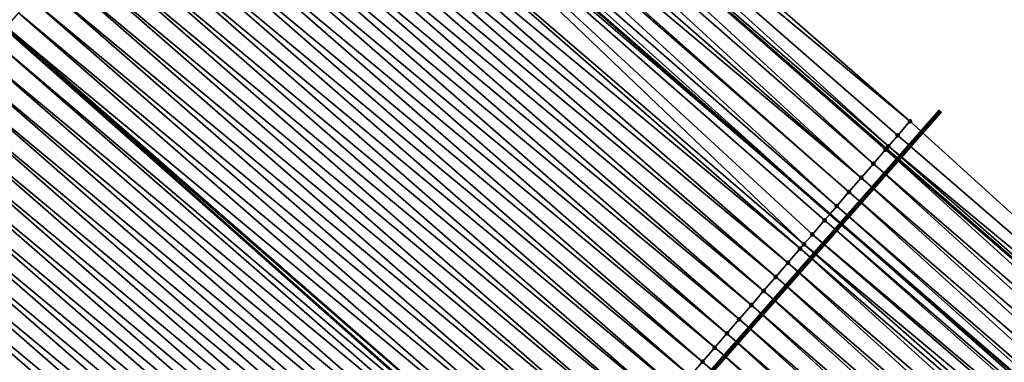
# Model space of a CAD drawing. Header units: feet. Extents: x 2007189 to 2022806, y 818621 to 837694.
# Tile 330 of 656: x 2015428 to 2015454, y 820249 to 820259. Entities that reach past the tile are written whole.
import ezdxf

# ---------------------------------------------------------------- set-up
doc = ezdxf.new("R2010")
doc.units = ezdxf.units.FT
doc.header["$MEASUREMENT"] = 0
for name, color, linetype, lineweight in [('EP_Travel Lane', 172, 'Continuous', 53), ('Notes', 102, 'Continuous', 100), ('Road Shots', 141, 'Continuous', 100), ('Road X-Section', 40, 'Continuous', 13), ('STRIPING', 60, 'Continuous', 53)]:
    doc.layers.add(name, color=color, linetype=linetype, lineweight=lineweight)
doc.layers.add('I-77-MM17-21_SB-Surface-Border', color=7, linetype='Continuous')
doc.layers.add('I-77-MM17-21_SB-Surface-TIN', color=7, linetype='Continuous')

msp = doc.modelspace()

# ---------------------------------------------------------------- linework, layer by layer
at = {"layer": 'EP_Travel Lane'}
msp.add_polyline3d([(2015389.885161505, 820305.9431912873, 254.3724983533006), (2015404.477025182, 820292.9223736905, 254.4036297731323), (2015419.46987167, 820279.6855020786, 254.4127378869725), (2015434.463940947, 820266.4500790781, 254.453842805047), (2015449.413424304, 820253.4036363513, 254.4975981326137), (2015464.557544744, 820240.3403664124, 254.586789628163), (2015479.701666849, 820227.2770950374, 254.6751473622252), (2015494.855067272, 820214.2997339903, 254.7118659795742), (2015510.046053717, 820201.2910212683, 254.8001306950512), (2015525.256119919, 820188.3278856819, 254.9221021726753), (2015540.509567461, 820175.3925680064, 255.0499853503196), (2015555.762980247, 820162.4572798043, 255.1873302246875), (2015570.975721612, 820149.5367180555, 255.3579410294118), (2015586.218726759, 820136.5902218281, 255.5578152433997), (2015601.443424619, 820123.712927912, 255.7737022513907), (2015616.741094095, 820110.8309482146, 255.9642285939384), (2015632.038367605, 820097.9493019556, 256.2039738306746)], dxfattribs=at)
at = {"layer": 'I-77-MM17-21_SB-Surface-Border', "color": 3, "linetype": 'Continuous', "lineweight": -3}
msp.add_polyline3d([(2015391.491564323, 820307.6459412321, 254.311653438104), (2015406.324404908, 820295.0145387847, 254.3249123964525), (2015421.647817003, 820282.1519945, 254.3000206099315), (2015436.640263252, 820268.914668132, 254.3083171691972), (2015451.559730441, 820255.8910784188, 254.3104001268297), (2015466.377189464, 820242.4492687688, 254.4384674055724), (2015481.521328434, 820229.3859828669, 254.5183154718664), (2015496.667202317, 820216.4149919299, 254.541724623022), (2015511.858194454, 820203.406274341, 254.6277388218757)], dxfattribs=at)
at = {"layer": 'I-77-MM17-21_SB-Surface-TIN', "color": 128, "linetype": 'Continuous', "lineweight": -3}
for points in [[(2015451.559730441, 820255.8910784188, 254.3104001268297), (2015436.640263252, 820268.914668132, 254.3083171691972), (2015436.309302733, 820268.5398813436, 254.336191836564)], [(2015450.980578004, 820255.2197838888, 254.3381721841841), (2015436.309302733, 820268.5398813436, 254.336191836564), (2015435.978343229, 820268.1650936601, 254.3630373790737)], [(2015451.233133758, 820255.5124828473, 254.3165825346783), (2015451.559730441, 820255.8910784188, 254.3104001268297), (2015436.309302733, 820268.5398813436, 254.336191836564)], [(2015450.980578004, 820255.2197838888, 254.3381721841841), (2015451.233133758, 820255.5124828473, 254.3165825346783), (2015436.309302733, 820268.5398813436, 254.336191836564)], [(2015450.579840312, 820254.7553780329, 254.3794837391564), (2015435.978343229, 820268.1650936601, 254.3630373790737), (2015435.647379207, 820267.7903099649, 254.3944675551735)], [(2015450.926695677, 820255.1573417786, 254.3439517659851), (2015450.980578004, 820255.2197838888, 254.3381721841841), (2015435.978343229, 820268.1650936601, 254.3630373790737)], [(2015450.906490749, 820255.1339272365, 254.3461577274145), (2015450.926695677, 820255.1573417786, 254.3439517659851), (2015435.978343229, 820268.1650936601, 254.3630373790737)], [(2015450.579840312, 820254.7553780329, 254.3794837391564), (2015450.906490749, 820255.1339272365, 254.3461577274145), (2015435.978343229, 820268.1650936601, 254.3630373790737)], [(2015450.253194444, 820254.3768248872, 254.4105020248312), (2015435.647379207, 820267.7903099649, 254.3944675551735), (2015435.316415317, 820267.415526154, 254.4257650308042)], [(2015450.253194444, 820254.3768248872, 254.4105020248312), (2015450.579840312, 820254.7553780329, 254.3794837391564), (2015435.647379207, 820267.7903099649, 254.3944675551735)], [(2015450.253194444, 820254.3768248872, 254.4105020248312), (2015435.316415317, 820267.415526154, 254.4257650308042), (2015435.065987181, 820267.131941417, 254.4496036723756)], [(2015449.599887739, 820253.6197315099, 254.4800983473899), (2015434.983725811, 820267.0387748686, 254.4504846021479), (2015434.654531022, 820266.6659201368, 254.4442217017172)], [(2015449.926530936, 820253.9982869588, 254.4504283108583), (2015434.985457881, 820267.0407366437, 254.4505105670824), (2015434.983725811, 820267.0387748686, 254.4504846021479)], [(2015449.599887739, 820253.6197315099, 254.4800983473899), (2015449.926530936, 820253.9982869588, 254.4504283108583), (2015434.983725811, 820267.0387748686, 254.4504846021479)], [(2015449.926530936, 820253.9982869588, 254.4504283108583), (2015435.065987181, 820267.131941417, 254.4496036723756), (2015434.985457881, 820267.0407366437, 254.4505105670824)], [(2015449.926530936, 820253.9982869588, 254.4504283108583), (2015450.253194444, 820254.3768248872, 254.4105020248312), (2015435.065987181, 820267.131941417, 254.4496036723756)], [(2015434.654531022, 820266.6659201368, 254.4442217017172), (2015434.463940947, 820266.4500790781, 254.453842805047), (2015449.413424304, 820253.4036363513, 254.4975981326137)], [(2015449.599887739, 820253.6197315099, 254.4800983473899), (2015434.654531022, 820266.6659201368, 254.4442217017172), (2015449.413424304, 820253.4036363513, 254.4975981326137)], [(2015434.380557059, 820266.2911524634, 254.4775805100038), (2015449.413424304, 820253.4036363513, 254.4975981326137), (2015434.463940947, 820266.4500790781, 254.453842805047)], [(2015448.720364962, 820252.600421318, 254.558000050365), (2015434.380557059, 820266.2911524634, 254.4775805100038), (2015433.661681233, 820265.5415317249, 254.4956034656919)], [(2015449.27324259, 820253.2411777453, 254.5107543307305), (2015449.413424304, 820253.4036363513, 254.4975981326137), (2015434.380557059, 820266.2911524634, 254.4775805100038)], [(2015448.946596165, 820252.8626250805, 254.5420541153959), (2015449.27324259, 820253.2411777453, 254.5107543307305), (2015434.380557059, 820266.2911524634, 254.4775805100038)], [(2015448.720364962, 820252.600421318, 254.558000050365), (2015448.946596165, 820252.8626250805, 254.5420541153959), (2015434.380557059, 820266.2911524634, 254.4775805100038)], [(2015448.619971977, 820252.4840532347, 254.5621253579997), (2015433.661681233, 820265.5415317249, 254.4956034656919), (2015433.330733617, 820265.166733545, 254.5103827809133)], [(2015448.619971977, 820252.4840532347, 254.5621253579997), (2015448.720364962, 820252.600421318, 254.558000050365), (2015433.661681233, 820265.5415317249, 254.4956034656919)], [(2015448.293371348, 820252.1054610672, 254.570300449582), (2015433.330733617, 820265.166733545, 254.5103827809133), (2015432.999788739, 820264.7919329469, 254.5223820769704)], [(2015448.293371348, 820252.1054610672, 254.570300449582), (2015448.619971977, 820252.4840532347, 254.5621253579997), (2015433.330733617, 820265.166733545, 254.5103827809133)], [(2015447.966768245, 820251.7268710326, 254.5797241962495), (2015432.999788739, 820264.7919329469, 254.5223820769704), (2015432.668843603, 820264.4171325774, 254.5346441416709)], [(2015447.966768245, 820251.7268710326, 254.5797241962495), (2015448.293371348, 820252.1054610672, 254.570300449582), (2015432.999788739, 820264.7919329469, 254.5223820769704)], [(2015447.640157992, 820251.3482871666, 254.5927588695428), (2015432.668843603, 820264.4171325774, 254.5346441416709), (2015432.337897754, 820264.0423328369, 254.5476294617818)], [(2015447.640157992, 820251.3482871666, 254.5927588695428), (2015447.966768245, 820251.7268710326, 254.5797241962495), (2015432.668843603, 820264.4171325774, 254.5346441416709)], [(2015447.313550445, 820250.9697009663, 254.6044271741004), (2015432.337897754, 820264.0423328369, 254.5476294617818), (2015432.006950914, 820263.6675339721, 254.5616212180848)], [(2015447.313550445, 820250.9697009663, 254.6044271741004), (2015447.640157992, 820251.3482871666, 254.5927588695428), (2015432.337897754, 820264.0423328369, 254.5476294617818)], [(2015446.986945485, 820250.5911125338, 254.6147887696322), (2015432.006950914, 820263.6675339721, 254.5616212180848), (2015431.676002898, 820263.2927361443, 254.5768053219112)], [(2015446.986945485, 820250.5911125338, 254.6147887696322), (2015447.313550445, 820250.9697009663, 254.6044271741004), (2015432.006950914, 820263.6675339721, 254.5616212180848)], [(2015446.66033055, 820250.2125327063, 254.6301876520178), (2015431.676002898, 820263.2927361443, 254.5768053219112), (2015431.345055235, 820262.917938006, 254.5916322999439)], [(2015446.66033055, 820250.2125327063, 254.6301876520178), (2015446.986945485, 820250.5911125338, 254.6147887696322), (2015431.676002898, 820263.2927361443, 254.5768053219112)], [(2015446.33372735, 820249.8339427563, 254.6396608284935), (2015431.345055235, 820262.917938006, 254.5916322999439), (2015431.01410871, 820262.5431388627, 254.6053038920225)], [(2015446.33372735, 820249.8339427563, 254.6396608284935), (2015446.66033055, 820250.2125327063, 254.6301876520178), (2015431.345055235, 820262.917938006, 254.5916322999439)], [(2015446.007113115, 820249.4553623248, 254.6547061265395), (2015431.01410871, 820262.5431388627, 254.6053038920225), (2015430.683163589, 820262.1683384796, 254.6175505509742)], [(2015446.007113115, 820249.4553623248, 254.6547061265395), (2015446.33372735, 820249.8339427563, 254.6396608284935), (2015431.01410871, 820262.5431388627, 254.6053038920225)], [(2015445.680491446, 820249.0767883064, 254.6735055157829), (2015430.683163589, 820262.1683384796, 254.6175505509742), (2015430.352218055, 820261.7935384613, 254.6302163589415)], [(2015445.680491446, 820249.0767883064, 254.6735055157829), (2015446.007113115, 820249.4553623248, 254.6547061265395), (2015430.683163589, 820262.1683384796, 254.6175505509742)], [(2015445.353885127, 820248.6982010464, 254.6845534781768), (2015430.352218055, 820261.7935384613, 254.6302163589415), (2015430.021271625, 820261.4187392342, 254.6437916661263)], [(2015445.353885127, 820248.6982010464, 254.6845534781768), (2015445.680491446, 820249.0767883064, 254.6735055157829), (2015430.352218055, 820261.7935384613, 254.6302163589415)], [(2015445.027265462, 820248.3196252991, 254.7023409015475), (2015430.021271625, 820261.4187392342, 254.6437916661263), (2015429.690325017, 820261.0439401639, 254.6575473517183)], [(2015445.027265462, 820248.3196252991, 254.7023409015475), (2015445.353885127, 820248.6982010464, 254.6845534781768), (2015430.021271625, 820261.4187392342, 254.6437916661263)], [(2015444.700658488, 820247.9410386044, 254.7137196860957), (2015429.690325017, 820261.0439401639, 254.6575473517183), (2015429.35937842, 820260.669141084, 254.6712919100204)], [(2015444.700658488, 820247.9410386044, 254.7137196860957), (2015445.027265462, 820248.3196252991, 254.7023409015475), (2015429.690325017, 820261.0439401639, 254.6575473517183)], [(2015444.374052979, 820247.5624506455, 254.7243585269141), (2015429.35937842, 820260.669141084, 254.6712919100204), (2015429.028431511, 820260.29434228, 254.6853536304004)], [(2015444.374052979, 820247.5624506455, 254.7243585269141), (2015444.700658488, 820247.9410386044, 254.7137196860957), (2015429.35937842, 820260.669141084, 254.6712919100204)], [(2015444.047442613, 820247.1838668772, 254.7374503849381), (2015429.028431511, 820260.29434228, 254.6853536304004), (2015428.697484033, 820259.9195439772, 254.6999916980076)], [(2015444.047442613, 820247.1838668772, 254.7374503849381), (2015444.374052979, 820247.5624506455, 254.7243585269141), (2015429.028431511, 820260.29434228, 254.6853536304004)], [(2015443.720833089, 820246.8052823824, 254.7501171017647), (2015428.697484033, 820259.9195439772, 254.6999916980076), (2015428.366535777, 820259.5447463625, 254.7154206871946)], [(2015443.720833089, 820246.8052823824, 254.7501171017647), (2015444.047442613, 820247.1838668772, 254.7374503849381), (2015428.697484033, 820259.9195439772, 254.6999916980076)], [(2015443.394219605, 820246.4267013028, 254.7647829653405), (2015428.366535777, 820259.5447463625, 254.7154206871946), (2015428.035587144, 820259.1699490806, 254.7312319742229)], [(2015443.394219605, 820246.4267013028, 254.7647829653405), (2015443.720833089, 820246.8052823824, 254.7501171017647), (2015428.366535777, 820259.5447463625, 254.7154206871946)], [(2015443.067600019, 820246.0481254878, 254.7825306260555), (2015428.035587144, 820259.1699490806, 254.7312319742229), (2015427.704640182, 820258.7951503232, 254.7453473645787)], [(2015443.067600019, 820246.0481254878, 254.7825306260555), (2015443.394219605, 820246.4267013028, 254.7647829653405), (2015428.035587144, 820259.1699490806, 254.7312319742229)], [(2015442.740984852, 820245.6695458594, 254.7980461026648), (2015427.704640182, 820258.7951503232, 254.7453473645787), (2015427.373694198, 820258.4203507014, 254.7584691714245)], [(2015442.740984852, 820245.6695458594, 254.7980461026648), (2015443.067600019, 820246.0481254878, 254.7825306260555), (2015427.704640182, 820258.7951503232, 254.7453473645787)], [(2015427.042747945, 820258.0455513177, 254.7718645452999), (2015442.288451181, 820245.1450277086, 254.822943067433), (2015427.338360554, 820258.3803350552, 254.7598993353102)], [(2015442.414361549, 820245.2909732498, 254.8176703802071), (2015427.373694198, 820258.4203507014, 254.7584691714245), (2015427.338360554, 820258.3803350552, 254.7598993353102)], [(2015442.414361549, 820245.2909732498, 254.8176703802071), (2015427.338360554, 820258.3803350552, 254.7598993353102), (2015442.288451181, 820245.1450277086, 254.822943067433)], [(2015442.414361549, 820245.2909732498, 254.8176703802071), (2015442.740984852, 820245.6695458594, 254.7980461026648), (2015427.373694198, 820258.4203507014, 254.7584691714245)], [(2015442.087750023, 820244.9123904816, 254.8313477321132), (2015427.042747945, 820258.0455513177, 254.7718645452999), (2015426.711797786, 820257.670755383, 254.7892246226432)], [(2015442.087750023, 820244.9123904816, 254.8313477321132), (2015442.288451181, 820245.1450277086, 254.822943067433), (2015427.042747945, 820258.0455513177, 254.7718645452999)], [(2015441.761140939, 820244.5338056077, 254.8437924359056), (2015426.711797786, 820257.670755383, 254.7892246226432), (2015426.380852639, 820257.2959550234, 254.8014982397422)], [(2015441.761140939, 820244.5338056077, 254.8437924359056), (2015442.087750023, 820244.9123904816, 254.8313477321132), (2015426.711797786, 820257.670755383, 254.7892246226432)], [(2015441.434531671, 820244.1552208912, 254.8563293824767), (2015426.380852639, 820257.2959550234, 254.8014982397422), (2015426.049899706, 820256.9211615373, 254.8216731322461)], [(2015441.434531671, 820244.1552208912, 254.8563293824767), (2015441.761140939, 820244.5338056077, 254.8437924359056), (2015426.380852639, 820257.2959550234, 254.8014982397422)], [(2015441.107922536, 820243.7766360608, 254.8687995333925), (2015426.049899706, 820256.9211615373, 254.8216731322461), (2015425.718951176, 820256.546364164, 254.8373797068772)], [(2015441.107922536, 820243.7766360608, 254.8687995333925), (2015441.434531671, 820244.1552208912, 254.8563293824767), (2015426.049899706, 820256.9211615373, 254.8216731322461)], [(2015440.781310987, 820243.3980533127, 254.8824886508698), (2015425.718951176, 820256.546364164, 254.8373797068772), (2015425.388001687, 820256.1715676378, 254.8540601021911)], [(2015440.781310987, 820243.3980533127, 254.8824886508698), (2015441.107922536, 820243.7766360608, 254.8687995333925), (2015425.718951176, 820256.546364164, 254.8373797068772)], [(2015440.454704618, 820243.0194660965, 254.8935621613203), (2015425.388001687, 820256.1715676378, 254.8540601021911), (2015425.057054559, 820255.7967690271, 254.8683440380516)], [(2015440.454704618, 820243.0194660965, 254.8935621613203), (2015440.781310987, 820243.3980533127, 254.8824886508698), (2015425.388001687, 820256.1715676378, 254.8540601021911)], [(2015466.377189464, 820242.4492687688, 254.4384674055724), (2015451.559730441, 820255.8910784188, 254.3104001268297), (2015451.233133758, 820255.5124828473, 254.3165825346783)], [(2015440.128092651, 820242.6408837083, 254.9074620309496), (2015425.057054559, 820255.7967690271, 254.8683440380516), (2015424.726104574, 820255.4219729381, 254.8855268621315)], [(2015440.128092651, 820242.6408837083, 254.9074620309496), (2015440.454704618, 820243.0194660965, 254.8935621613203), (2015425.057054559, 820255.7967690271, 254.8683440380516)], [(2015439.801485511, 820242.2622971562, 254.918924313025), (2015424.726104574, 820255.4219729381, 254.8855268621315), (2015424.395156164, 820255.0471754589, 254.9011113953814)], [(2015439.801485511, 820242.2622971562, 254.918924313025), (2015440.128092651, 820242.6408837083, 254.9074620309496), (2015424.726104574, 820255.4219729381, 254.8855268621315)], [(2015466.377189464, 820242.4492687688, 254.4384674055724), (2015451.233133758, 820255.5124828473, 254.3165825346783), (2015450.980578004, 820255.2197838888, 254.3381721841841)], [(2015465.723915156, 820241.6921474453, 254.4917042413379), (2015450.906490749, 820255.1339272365, 254.3461577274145), (2015450.579840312, 820254.7553780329, 254.3794837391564)], [(2015466.050555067, 820242.070705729, 254.4636938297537), (2015450.926695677, 820255.1573417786, 254.3439517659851), (2015450.906490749, 820255.1339272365, 254.3461577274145)], [(2015465.723915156, 820241.6921474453, 254.4917042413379), (2015466.050555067, 820242.070705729, 254.4636938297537), (2015450.906490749, 820255.1339272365, 254.3461577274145)], [(2015466.050555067, 820242.070705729, 254.4636938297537), (2015450.980578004, 820255.2197838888, 254.3381721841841), (2015450.926695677, 820255.1573417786, 254.3439517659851)], [(2015466.050555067, 820242.070705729, 254.4636938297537), (2015466.377189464, 820242.4492687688, 254.4384674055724), (2015450.980578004, 820255.2197838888, 254.3381721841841)], [(2015439.474878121, 820241.8837108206, 254.9305134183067), (2015424.395156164, 820255.0471754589, 254.9011113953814), (2015424.064207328, 820254.6723783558, 254.9171286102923)], [(2015439.474878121, 820241.8837108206, 254.9305134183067), (2015439.801485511, 820242.2622971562, 254.918924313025), (2015424.395156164, 820255.0471754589, 254.9011113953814)], [(2015439.148254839, 820241.5051381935, 254.950127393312), (2015424.064207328, 820254.6723783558, 254.9171286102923), (2015423.73325888, 820254.2975809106, 254.932752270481)], [(2015439.148254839, 820241.5051381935, 254.950127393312), (2015439.474878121, 820241.8837108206, 254.9305134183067), (2015424.064207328, 820254.6723783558, 254.9171286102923)], [(2015465.397268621, 820241.3135948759, 254.5230599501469), (2015450.579840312, 820254.7553780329, 254.3794837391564), (2015450.253194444, 820254.3768248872, 254.4105020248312)], [(2015465.397268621, 820241.3135948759, 254.5230599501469), (2015465.723915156, 820241.6921474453, 254.4917042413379), (2015450.579840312, 820254.7553780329, 254.3794837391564)], [(2015438.821645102, 820241.1265538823, 254.9629014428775), (2015423.73325888, 820254.2975809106, 254.932752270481), (2015423.402309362, 820253.92278441, 254.9494619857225)], [(2015438.821645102, 820241.1265538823, 254.9629014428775), (2015439.148254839, 820241.5051381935, 254.950127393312), (2015423.73325888, 820254.2975809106, 254.932752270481)], [(2015465.070622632, 820240.9350418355, 254.5541399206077), (2015450.253194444, 820254.3768248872, 254.4105020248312), (2015449.926530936, 820253.9982869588, 254.4504283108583)], [(2015465.070622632, 820240.9350418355, 254.5541399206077), (2015465.397268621, 820241.3135948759, 254.5230599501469), (2015450.253194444, 820254.3768248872, 254.4105020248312)], [(2015438.495047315, 820240.7479592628, 254.9696411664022), (2015423.402309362, 820253.92278441, 254.9494619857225), (2015423.071362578, 820253.5479854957, 254.9633968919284)], [(2015438.495047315, 820240.7479592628, 254.9696411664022), (2015438.821645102, 820241.1265538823, 254.9629014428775), (2015423.402309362, 820253.92278441, 254.9494619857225)], [(2015464.74399947, 820240.556469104, 254.5736927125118), (2015449.926530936, 820253.9982869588, 254.4504283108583), (2015449.599887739, 820253.6197315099, 254.4800983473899)], [(2015464.74399947, 820240.556469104, 254.5736927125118), (2015465.070622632, 820240.9350418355, 254.5541399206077), (2015449.926530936, 820253.9982869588, 254.4504283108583)], [(2015438.168440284, 820240.369372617, 254.9810486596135), (2015423.071362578, 820253.5479854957, 254.9633968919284), (2015422.740412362, 820253.1731896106, 254.9808141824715)], [(2015438.168440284, 820240.369372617, 254.9810486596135), (2015438.495047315, 820240.7479592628, 254.9696411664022), (2015423.071362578, 820253.5479854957, 254.9633968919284)], [(2015449.599887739, 820253.6197315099, 254.4800983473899), (2015449.413424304, 820253.4036363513, 254.4975981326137), (2015464.557544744, 820240.3403664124, 254.586789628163)], [(2015464.74399947, 820240.556469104, 254.5736927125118), (2015449.599887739, 820253.6197315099, 254.4800983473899), (2015464.557544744, 820240.3403664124, 254.586789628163)], [(2015464.259898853, 820239.9953795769, 254.6045519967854), (2015449.27324259, 820253.2411777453, 254.5107543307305), (2015448.946596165, 820252.8626250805, 254.5420541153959)], [(2015464.417369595, 820240.1779021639, 254.5966357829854), (2015449.413424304, 820253.4036363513, 254.4975981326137), (2015449.27324259, 820253.2411777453, 254.5107543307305)], [(2015464.259898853, 820239.9953795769, 254.6045519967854), (2015464.417369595, 820240.1779021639, 254.5966357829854), (2015449.27324259, 820253.2411777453, 254.5107543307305)], [(2015464.417369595, 820240.1779021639, 254.5966357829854), (2015464.557544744, 820240.3403664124, 254.586789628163), (2015449.413424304, 820253.4036363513, 254.4975981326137)], [(2015437.841825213, 820239.9907929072, 254.9965163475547), (2015422.740412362, 820253.1731896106, 254.9808141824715), (2015422.409465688, 820252.7983905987, 254.994636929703)], [(2015437.841825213, 820239.9907929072, 254.9965163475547), (2015438.168440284, 820240.369372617, 254.9810486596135), (2015422.740412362, 820253.1731896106, 254.9808141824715)], [(2015437.515206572, 820239.6122162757, 255.0137862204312), (2015422.409465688, 820252.7983905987, 254.994636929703), (2015422.078517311, 820252.4235930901, 255.0101878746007)], [(2015437.515206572, 820239.6122162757, 255.0137862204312), (2015437.841825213, 820239.9907929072, 254.9965163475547), (2015422.409465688, 820252.7983905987, 254.994636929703)], [(2015464.0907582, 820239.7993192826, 254.6102470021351), (2015448.946596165, 820252.8626250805, 254.5420541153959), (2015448.720364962, 820252.600421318, 254.558000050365)], [(2015464.0907582, 820239.7993192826, 254.6102470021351), (2015464.259898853, 820239.9953795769, 254.6045519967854), (2015448.946596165, 820252.8626250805, 254.5420541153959)], [(2015463.437569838, 820239.0421238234, 254.620085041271), (2015448.619971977, 820252.4840532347, 254.5621253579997), (2015448.293371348, 820252.1054610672, 254.570300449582)], [(2015463.764161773, 820239.4207234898, 254.6162998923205), (2015448.720364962, 820252.600421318, 254.558000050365), (2015448.619971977, 820252.4840532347, 254.5621253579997)], [(2015463.437569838, 820239.0421238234, 254.620085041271), (2015463.764161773, 820239.4207234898, 254.6162998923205), (2015448.619971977, 820252.4840532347, 254.5621253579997)], [(2015463.764161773, 820239.4207234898, 254.6162998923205), (2015464.0907582, 820239.7993192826, 254.6102470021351), (2015448.720364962, 820252.600421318, 254.558000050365)], [(2015437.188604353, 820239.2336254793, 255.0227639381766), (2015422.078517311, 820252.4235930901, 255.0101878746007), (2015421.747571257, 820252.048793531, 255.0233816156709)], [(2015437.188604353, 820239.2336254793, 255.0227639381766), (2015437.515206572, 820239.6122162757, 255.0137862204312), (2015422.078517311, 820252.4235930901, 255.0101878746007)], [(2015436.861999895, 820238.8550366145, 255.0328723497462), (2015421.747571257, 820252.048793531, 255.0233816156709), (2015421.416626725, 820251.6739926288, 255.0350313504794)], [(2015436.861999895, 820238.8550366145, 255.0328723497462), (2015437.188604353, 820239.2336254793, 255.0227639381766), (2015421.747571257, 820252.048793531, 255.0233816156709)], [(2015463.110970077, 820238.6635309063, 254.6278213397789), (2015448.293371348, 820252.1054610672, 254.570300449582), (2015447.966768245, 820251.7268710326, 254.5797241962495)], [(2015463.110970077, 820238.6635309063, 254.6278213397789), (2015463.437569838, 820239.0421238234, 254.620085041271), (2015448.293371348, 820252.1054610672, 254.570300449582)], [(2015436.53539352, 820238.4764494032, 255.0439487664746), (2015421.416626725, 820251.6739926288, 255.0350313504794), (2015421.085683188, 820251.2991908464, 255.0456694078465)], [(2015436.53539352, 820238.4764494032, 255.0439487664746), (2015436.861999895, 820238.8550366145, 255.0328723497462), (2015421.416626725, 820251.6739926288, 255.0350313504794)], [(2015462.784356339, 820238.2849500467, 254.6426159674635), (2015447.966768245, 820251.7268710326, 254.5797241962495), (2015447.640157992, 820251.3482871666, 254.5927588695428)], [(2015462.784356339, 820238.2849500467, 254.6426159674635), (2015463.110970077, 820238.6635309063, 254.6278213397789), (2015447.966768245, 820251.7268710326, 254.5797241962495)], [(2015436.208773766, 820238.0978737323, 255.0617809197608), (2015421.085683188, 820251.2991908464, 255.0456694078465), (2015420.754737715, 820250.9243907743, 255.0582734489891)], [(2015436.208773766, 820238.0978737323, 255.0617809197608), (2015436.53539352, 820238.4764494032, 255.0439487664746), (2015421.085683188, 820251.2991908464, 255.0456694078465)], [(2015462.457745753, 820237.9063664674, 254.6558186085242), (2015447.640157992, 820251.3482871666, 254.5927588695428), (2015447.313550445, 820250.9697009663, 254.6044271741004)], [(2015462.457745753, 820237.9063664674, 254.6558186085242), (2015462.784356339, 820238.2849500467, 254.6426159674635), (2015447.640157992, 820251.3482871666, 254.5927588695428)], [(2015435.882155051, 820237.7192971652, 255.0790883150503), (2015420.754737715, 820250.9243907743, 255.0582734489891), (2015420.423793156, 820250.5495898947, 255.0699490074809)], [(2015435.882155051, 820237.7192971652, 255.0790883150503), (2015436.208773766, 820238.0978737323, 255.0617809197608), (2015420.754737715, 820250.9243907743, 255.0582734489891)], [(2015462.131140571, 820237.527778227, 254.6662925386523), (2015447.313550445, 820250.9697009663, 254.6044271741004), (2015446.986945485, 820250.5911125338, 254.6147887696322)], [(2015462.131140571, 820237.527778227, 254.6662925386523), (2015462.457745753, 820237.9063664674, 254.6558186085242), (2015447.313550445, 820250.9697009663, 254.6044271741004)], [(2015461.804531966, 820237.1491929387, 254.6784947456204), (2015446.986945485, 820250.5911125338, 254.6147887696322), (2015446.66033055, 820250.2125327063, 254.6301876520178)], [(2015461.804531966, 820237.1491929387, 254.6784947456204), (2015462.131140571, 820237.527778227, 254.6662925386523), (2015446.986945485, 820250.5911125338, 254.6147887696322)], [(2015435.555546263, 820237.3407120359, 255.091383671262), (2015420.423793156, 820250.5495898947, 255.0699490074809), (2015420.092847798, 820250.1747897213, 255.082436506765)], [(2015435.555546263, 820237.3407120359, 255.091383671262), (2015435.882155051, 820237.7192971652, 255.0790883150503), (2015420.423793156, 820250.5495898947, 255.0699490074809)], [(2015435.228942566, 820236.9621225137, 255.1011072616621), (2015420.092847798, 820250.1747897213, 255.082436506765), (2015419.761904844, 820249.7999874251, 255.0924839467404)], [(2015435.228942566, 820236.9621225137, 255.1011072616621), (2015435.555546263, 820237.3407120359, 255.091383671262), (2015420.092847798, 820250.1747897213, 255.082436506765)], [(2015461.477918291, 820236.7706120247, 254.693257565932), (2015446.66033055, 820250.2125327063, 254.6301876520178), (2015446.33372735, 820249.8339427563, 254.6396608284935)], [(2015461.477918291, 820236.7706120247, 254.693257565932), (2015461.804531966, 820237.1491929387, 254.6784947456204), (2015446.66033055, 820250.2125327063, 254.6301876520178)], [(2015434.902342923, 820236.5835294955, 255.108784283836), (2015419.761904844, 820249.7999874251, 255.0924839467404), (2015419.430963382, 820249.4251838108, 255.1010158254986)], [(2015434.902342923, 820236.5835294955, 255.108784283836), (2015435.228942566, 820236.9621225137, 255.1011072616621), (2015419.761904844, 820249.7999874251, 255.0924839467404)], [(2015461.15131379, 820236.3920231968, 254.7033876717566), (2015446.33372735, 820249.8339427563, 254.6396608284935), (2015446.007113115, 820249.4553623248, 254.6547061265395)], [(2015461.15131379, 820236.3920231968, 254.7033876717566), (2015461.477918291, 820236.7706120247, 254.693257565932), (2015446.33372735, 820249.8339427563, 254.6396608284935)], [(2015460.824701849, 820236.0134407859, 254.7172742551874), (2015446.007113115, 820249.4553623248, 254.6547061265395), (2015445.680491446, 820249.0767883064, 254.6735055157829)], [(2015460.824701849, 820236.0134407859, 254.7172742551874), (2015461.15131379, 820236.3920231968, 254.7033876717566), (2015446.007113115, 820249.4553623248, 254.6547061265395)]]:
    msp.add_3dface(points, dxfattribs=at)
at = {"layer": 'Notes'}
msp.add_line((2015452.380185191, 820256.1679694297), (2015427.759986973, 820228.1954056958), dxfattribs=at)
at = {"layer": 'Road Shots', "lineweight": 100}
for p in [(2015451.559730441, 820255.8910784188, 254.3104001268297), (2015451.233133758, 820255.5124828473, 254.3165825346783), (2015450.906490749, 820255.1339272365, 254.3461577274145), (2015450.926695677, 820255.1573417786, 254.3439517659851), (2015450.980578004, 820255.2197838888, 254.3381721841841), (2015450.579840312, 820254.7553780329, 254.3794837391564), (2015450.253194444, 820254.3768248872, 254.4105020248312), (2015449.926530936, 820253.9982869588, 254.4504283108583), (2015449.599887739, 820253.6197315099, 254.4800983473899), (2015449.27324259, 820253.2411777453, 254.5107543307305), (2015448.946596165, 820252.8626250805, 254.5420541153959), (2015448.619971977, 820252.4840532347, 254.5621253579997), (2015448.720364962, 820252.600421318, 254.558000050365), (2015448.293371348, 820252.1054610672, 254.570300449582), (2015447.966768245, 820251.7268710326, 254.5797241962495), (2015447.640157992, 820251.3482871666, 254.5927588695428), (2015447.313550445, 820250.9697009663, 254.6044271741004), (2015446.986945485, 820250.5911125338, 254.6147887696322), (2015446.66033055, 820250.2125327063, 254.6301876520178), (2015446.33372735, 820249.8339427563, 254.6396608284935), (2015446.007113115, 820249.4553623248, 254.6547061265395)]:
    msp.add_point(p, dxfattribs=at)
at = {"layer": 'Road X-Section', "extrusion": (0.7572096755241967, -0.6531666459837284, 0.002615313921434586), "elevation": 990356.2974556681, "flags": 128}
msp.add_lwpolyline([(1937538.058804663, -2335.790200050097), (1937537.558804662, -2335.784017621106), (1937537.172207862, -2335.762427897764), (1937537.089731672, -2335.756648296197), (1937537.058804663, -2335.754442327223), (1937536.558804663, -2335.721116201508), (1937536.058804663, -2335.690097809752), (1937535.558804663, -2335.650171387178), (1937535.058804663, -2335.620501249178), (1937534.558804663, -2335.589845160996), (1937534.058804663, -2335.558545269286), (1937533.712493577, -2335.542599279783), (1937533.558804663, -2335.538473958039), (1937533.058804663, -2335.530298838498), (1937532.558804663, -2335.520875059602), (1937532.058804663, -2335.507840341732), (1937531.558804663, -2335.496171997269), (1937531.058804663, -2335.4858103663), (1937530.558804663, -2335.470411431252), (1937530.058804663, -2335.460938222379), (1937529.558804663, -2335.445892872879), (1937529.058804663, -2335.427093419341), (1937528.558804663, -2335.416045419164), (1937528.058804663, -2335.398257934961), (1937527.558804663, -2335.386879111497), (1937527.058804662, -2335.376240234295), (1937526.558804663, -2335.363148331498), (1937526.058804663, -2335.350481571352), (1937525.558804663, -2335.33581565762), (1937525.058804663, -2335.318067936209), (1937524.558804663, -2335.302552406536), (1937524.058804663, -2335.282928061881), (1937523.558804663, -2335.269250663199), (1937523.058804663, -2335.256805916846), (1937522.558804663, -2335.244268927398), (1937522.058804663, -2335.231798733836), (1937521.558804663, -2335.218109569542), (1937521.058804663, -2335.207036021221), (1937520.558804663, -2335.193136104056), (1937520.058804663, -2335.181673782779), (1937519.558804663, -2335.170084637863), (1937519.058804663, -2335.150470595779), (1937518.558804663, -2335.137696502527), (1937518.058804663, -2335.130956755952), (1937517.558804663, -2335.119549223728), (1937517.058804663, -2335.104081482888), (1937516.558804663, -2335.086811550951), (1937516.058804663, -2335.077833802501), (1937515.558804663, -2335.067725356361), (1937515.058804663, -2335.056648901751), (1937514.558804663, -2335.03881668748), (1937514.058804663, -2335.021509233), (1937513.558804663, -2335.009213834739), (1937513.058804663, -2334.999490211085), (1937512.558804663, -2334.991813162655), (1937512.058804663, -2334.98334858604), (1937511.558804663, -2334.968171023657), (1937511.335160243, -2334.957866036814), (1937511.058804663, -2334.941284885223), (1937510.558804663, -2334.903210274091), (1937510.4643031, -2334.895402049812), (1937510.058804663, -2334.867804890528), (1937509.558804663, -2334.849568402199), (1937509.058804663, -2334.834730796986), (1937508.558804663, -2334.820481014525), (1937508.058804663, -2334.805703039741), (1937507.558804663, -2334.792393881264), (1937507.058804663, -2334.774208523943), (1937506.558804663, -2334.761102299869), (1937506.058804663, -2334.754984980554), (1937506.017636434, -2334.754696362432)], dxfattribs=at)
at = {"layer": 'STRIPING'}
msp.add_polyline3d([(2015382.622167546, 820298.2441160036, 254.6940141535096), (2015397.468807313, 820284.9856182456, 254.7425132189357), (2015412.386553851, 820271.6636199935, 254.7166800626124), (2015427.338360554, 820258.3803350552, 254.7598993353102), (2015442.288451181, 820245.1450277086, 254.822943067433), (2015457.211626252, 820231.8254681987, 254.874728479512), (2015472.052811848, 820218.4110280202, 254.968703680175), (2015487.234605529, 820205.4024479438, 255.0134364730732), (2015502.425636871, 820192.3936967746, 255.0839685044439), (2015517.622034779, 820179.3947655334, 255.1735788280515), (2015532.827536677, 820166.4031290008, 255.2741226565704), (2015548.033039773, 820153.4114914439, 255.3743408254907), (2015563.271381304, 820140.4680362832, 255.5328350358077), (2015578.514649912, 820127.521316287, 255.6919307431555), (2015593.777782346, 820114.611797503, 255.8967356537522), (2015609.075308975, 820101.7299380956, 256.105017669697), (2015624.37286791, 820088.8480514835, 256.3092863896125), (2015639.672210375, 820075.9724899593, 256.531018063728)], dxfattribs=at)

doc.saveas('drawing.dxf')
